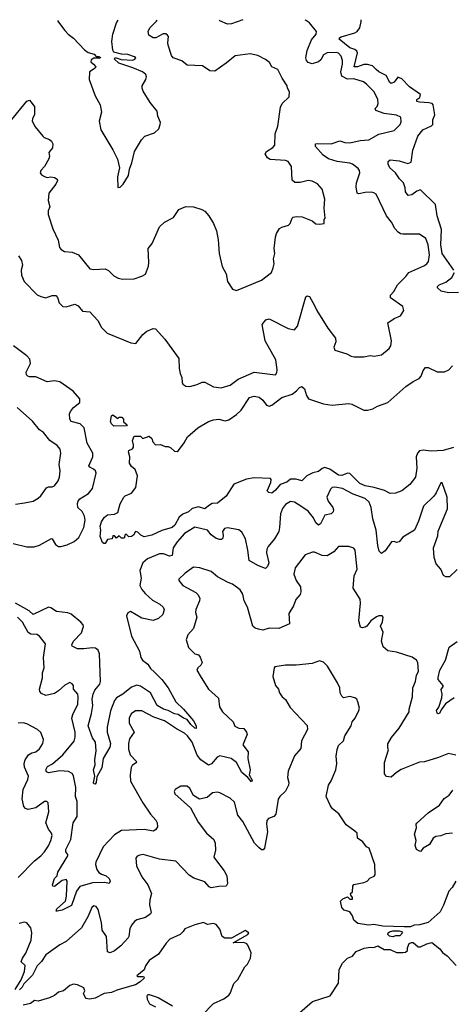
# Model space of a CAD drawing. Extents: x 2199565 to 2323334, y 894172 to 1018966.
# Tile 289 of 440: x 2252508 to 2255936, y 1010238 to 1018038. Entities that reach past the tile are written whole.
import ezdxf

# ---------------------------------------------------------------- set-up
doc = ezdxf.new("R2010")
doc.units = 0

msp = doc.modelspace()

# ---------------------------------------------------------------- linework, layer by layer
at = {"layer": '0CON10XD'}
for points in [[(2252497.9, 1016167.9), (2252520.9, 1016130.9), (2252528.8, 1016095), (2252520, 1016055), (2252521.1, 1016015), (2252542.2, 1015965), (2252647.4, 1015857.4), (2252675, 1015844.3), (2252716.2, 1015836.2), (2252765, 1015854.2), (2252795, 1015854), (2252807.6, 1015837.6), (2252820, 1015795), (2252850, 1015765), (2252876.6, 1015763.4), (2252945, 1015784), (2252971.2, 1015771.2), (2253005, 1015729.2), (2253065, 1015724.2), (2253126, 1015655), (2253155, 1015600), (2253200, 1015555), (2253389.5, 1015479.5), (2253427.7, 1015472.3), (2253484.2, 1015545), (2253515, 1015571.4), (2253565, 1015591.9), (2253585, 1015588.8), (2253656.9, 1015506.9), (2253768.6, 1015355), (2253772, 1015275), (2253779.2, 1015235), (2253792, 1015205), (2253794.3, 1015165), (2253801.9, 1015151.9), (2253825, 1015136.2), (2253855, 1015133.8), (2253915, 1015148.8), (2253955, 1015166.7), (2253975.9, 1015165.9), (2254045, 1015130), (2254105, 1015122.5), (2254175, 1015142.9), (2254238.9, 1015191.1), (2254365, 1015245.6), (2254535, 1015226.2), (2254545, 1015242.5), (2254547.3, 1015265), (2254536.9, 1015345), (2254454, 1015495), (2254430, 1015625), (2254458.3, 1015661.7), (2254485, 1015669.2), (2254635, 1015592.2), (2254685, 1015582), (2254708.3, 1015611.7), (2254775, 1015843.8), (2254785, 1015852), (2254805, 1015846), (2254842.9, 1015775), (2254861.4, 1015735), (2254949.2, 1015595), (2255010.6, 1015515), (2255014.3, 1015485.7), (2254996.2, 1015445), (2255005, 1015420), (2255101.7, 1015391.7), (2255135, 1015373.3), (2255158.3, 1015368.3), (2255235, 1015368), (2255285, 1015377.1), (2255317, 1015373), (2255375, 1015384), (2255437, 1015433), (2255449.2, 1015455), (2255454.2, 1015495), (2255424.1, 1015635.9), (2255475, 1015670), (2255525, 1015693.3), (2255553.3, 1015735), (2255543.3, 1015765), (2255446.2, 1015835), (2255446, 1015855), (2255474, 1015885), (2255500.9, 1015939.1), (2255569.2, 1016005), (2255592, 1016035), (2255711.3, 1016088.7), (2255734, 1016105), (2255746.5, 1016123.5), (2255754.5, 1016175), (2255743.7, 1016253.7), (2255726.2, 1016306.2), (2255675, 1016339.2), (2255545, 1016339.4), (2255525, 1016342.9), (2255506.3, 1016356.3), (2255480, 1016385), (2255455.6, 1016435), (2255415.5, 1016485), (2255332, 1016655), (2255315, 1016667.5), (2255293, 1016673), (2255245, 1016670.6), (2255195, 1016658.6), (2255182, 1016665), (2255174.4, 1016715), (2255177.5, 1016745), (2255204.3, 1016825), (2255201.4, 1016845), (2255189.8, 1016859.8), (2255145, 1016894.4), (2255125, 1016902.7), (2255025, 1016915.4), (2254955, 1016935.5), (2254913.1, 1016965), (2254852, 1017035), (2254852.5, 1017055), (2254871.5, 1017058.5), (2254975, 1017055.4), (2255045, 1017079.6), (2255084, 1017065), (2255125, 1017062.7), (2255205, 1017081.2), (2255275, 1017087.8), (2255355, 1017130.8), (2255475, 1017161.2), (2255522.7, 1017207.3), (2255529.7, 1017230.3), (2255528, 1017265), (2255495, 1017281.1), (2255395.4, 1017295.4), (2255329.7, 1017319.7), (2255323.8, 1017335), (2255339.9, 1017350.1), (2255349.7, 1017375), (2255345.3, 1017405), (2255315.7, 1017465.7), (2255257.3, 1017527.3), (2255231.4, 1017545), (2255155, 1017569.3), (2255105, 1017566.4), (2255060.7, 1017590.7), (2255053.2, 1017625), (2255066.6, 1017685), (2255066.5, 1017715), (2255055, 1017748.9), (2255035, 1017772.5), (2255015, 1017778.5), (2254945, 1017776.8), (2254915, 1017761.3), (2254895, 1017721.1), (2254875, 1017703.6), (2254825, 1017687.8), (2254795, 1017699.2), (2254780, 1017715), (2254775.6, 1017735), (2254785.5, 1017794.5), (2254820, 1017880), (2254858, 1017925), (2254858.8, 1017945), (2254803.9, 1018013.9), (2254773.3, 1018035), (2254771.3, 1018037.3)], [(2252806.5, 1018032.4), (2252815, 1018017.5), (2252865, 1017952.5), (2252892.7, 1017922.7), (2252935, 1017893.3), (2253020.3, 1017800.3), (2253049.7, 1017779.7), (2253097.5, 1017765), (2253115, 1017747.5), (2253135, 1017746.7), (2253148.3, 1017738.3), (2253145, 1017733.3), (2253095, 1017733.3), (2253075, 1017720), (2253072, 1017705), (2253093, 1017687), (2253111.4, 1017665), (2253106.1, 1017653.9), (2253062, 1017625), (2253058.8, 1017565), (2253106.1, 1017436.1), (2253146.2, 1017365), (2253156.7, 1017305), (2253137.5, 1017235), (2253150, 1017165), (2253245, 1017007.5), (2253282.3, 1016932.3), (2253298.8, 1016865), (2253283.9, 1016793.9), (2253285, 1016710), (2253305, 1016712.5), (2253327.5, 1016735), (2253370, 1016805), (2253377, 1016853), (2253396.1, 1016903.9), (2253416.7, 1016995), (2253473.9, 1017086.1), (2253500, 1017115), (2253575, 1017142.5), (2253610, 1017175), (2253621.7, 1017208.3), (2253622.5, 1017225), (2253603, 1017273), (2253597.5, 1017315), (2253541.2, 1017381.2), (2253487, 1017473), (2253478, 1017495), (2253478.8, 1017515), (2253508.8, 1017565), (2253513.8, 1017585), (2253508.8, 1017605), (2253480.8, 1017625), (2253405, 1017657.3), (2253292.5, 1017695), (2253260, 1017725), (2253265, 1017740), (2253312.3, 1017722.3), (2253405, 1017718.6), (2253421.2, 1017725), (2253428, 1017735), (2253416.7, 1017745), (2253365, 1017761.9), (2253315, 1017764.2), (2253255, 1017780), (2253247, 1017797), (2253236.9, 1017865), (2253245.5, 1017925), (2253275.5, 1018014.5), (2253289, 1018033.6)], [(2254081.4, 1016295), (2254088, 1016185), (2254113, 1016083), (2254144.1, 1016024.1), (2254154.4, 1015964.4), (2254193.6, 1015903.6), (2254225, 1015893.3), (2254425, 1015973.8), (2254502.5, 1016035), (2254517.3, 1016072.7), (2254525.8, 1016105), (2254518.8, 1016145), (2254528.6, 1016185), (2254525.8, 1016225), (2254534, 1016315), (2254543.8, 1016345), (2254567.5, 1016385), (2254584.1, 1016395.9), (2254638.3, 1016411.7), (2254652.5, 1016425), (2254667.5, 1016465), (2254676.4, 1016473.6), (2254700.5, 1016479.5), (2254747.7, 1016477.7), (2254826.1, 1016446.1), (2254855, 1016421.2), (2254885, 1016417.5), (2254920, 1016425), (2254920, 1016455), (2254927.5, 1016465), (2254921.2, 1016545), (2254926.6, 1016616.6), (2254904, 1016695), (2254869.1, 1016739.1), (2254825, 1016759.2), (2254795, 1016764.4), (2254730.8, 1016749.2), (2254689.5, 1016749.5), (2254667.3, 1016767.3), (2254662, 1016875), (2254634.3, 1016914.3), (2254615, 1016921.9), (2254492, 1016932), (2254470.8, 1016945), (2254454, 1016975), (2254465, 1016994), (2254514.2, 1017025), (2254528.9, 1017045), (2254532.9, 1017135), (2254554, 1017195), (2254574.2, 1017345.8), (2254588.8, 1017375), (2254643, 1017427), (2254646.4, 1017466.4), (2254630, 1017495), (2254626.7, 1017515), (2254588, 1017575), (2254554.3, 1017644.3), (2254505.9, 1017665.9), (2254488.5, 1017698.5), (2254455, 1017723.8), (2254395, 1017753.8), (2254335, 1017767.5), (2254215, 1017753.3), (2254145, 1017693.1), (2254055, 1017630.8), (2254015, 1017634.3), (2253957.3, 1017672.7), (2253835, 1017677.5), (2253792.2, 1017712.2), (2253725, 1017736.9), (2253710.6, 1017755), (2253685.5, 1017835.5), (2253681.1, 1017855), (2253686.7, 1017905), (2253680, 1017915), (2253665, 1017926), (2253645, 1017927.6), (2253586.2, 1017895), (2253565, 1017894.6), (2253530.8, 1017915), (2253526, 1017945), (2253539.2, 1017975), (2253592.8, 1018027.2), (2253597.1, 1018034.3)], [(2254276.9, 1018036), (2254185.7, 1018004.3), (2254155, 1018003.8), (2254095, 1018030), (2254087.6, 1018035.6)], [(2255947.5, 1016055), (2255855.2, 1016185), (2255846, 1016255), (2255851.6, 1016375), (2255815.8, 1016485), (2255803.3, 1016573.3), (2255685, 1016690), (2255655, 1016680.6), (2255615, 1016651.2), (2255586.6, 1016646.6), (2255566.5, 1016675), (2255562.9, 1016707.1), (2255550, 1016745), (2255517.4, 1016777.4), (2255485, 1016824.5), (2255440, 1016865), (2255428, 1016895), (2255428.8, 1016915), (2255445, 1016927.5), (2255515, 1016919.4), (2255585, 1016899.6), (2255610.5, 1016909.5), (2255624.6, 1017005.4), (2255663, 1017117), (2255702.9, 1017167.1), (2255771.6, 1017198.4), (2255781.5, 1017208.5), (2255783.2, 1017245), (2255797.1, 1017285), (2255784, 1017365), (2255777.5, 1017375), (2255750.9, 1017380.9), (2255675, 1017384.2), (2255655, 1017390.5), (2255654.6, 1017405), (2255677.6, 1017422.4), (2255684.7, 1017445), (2255596.1, 1017506.1), (2255535, 1017570.4), (2255505, 1017582.9), (2255475, 1017543.8), (2255452.2, 1017532.2), (2255441, 1017541), (2255411.8, 1017595), (2255355, 1017626.3), (2255334.1, 1017645), (2255305, 1017672.5), (2255265, 1017683.1), (2255235, 1017683.6), (2255185, 1017663.9), (2255159.4, 1017665), (2255183.9, 1017775), (2255179.9, 1017789.9), (2255165, 1017801.6), (2255123.5, 1017815), (2255039.4, 1017885), (2255042, 1017895), (2255055, 1017901.8), (2255165, 1017934.8), (2255181.5, 1017945), (2255202.3, 1017975), (2255212.9, 1018025), (2255213.5, 1018038.4)], [(2252433.8, 1017235), (2252565, 1017392.5), (2252585, 1017400), (2252625, 1017350), (2252624, 1017285), (2252608.8, 1017255), (2252606.2, 1017235), (2252629.5, 1017189.5), (2252692.5, 1017115), (2252702.5, 1017105), (2252745, 1017088), (2252760, 1017075), (2252770, 1017055), (2252767.3, 1017022.7), (2252740, 1016985), (2252743.3, 1016955), (2252738.8, 1016935), (2252704, 1016875), (2252675, 1016842.5), (2252670, 1016825), (2252679.5, 1016809.5), (2252705, 1016796), (2252725, 1016789.2), (2252755, 1016792.5), (2252785, 1016787.1), (2252803.8, 1016775), (2252808, 1016765), (2252795, 1016736.7), (2252739.2, 1016665), (2252733.8, 1016605), (2252746.7, 1016555), (2252733.3, 1016525), (2252733.8, 1016495), (2252771.2, 1016381.2), (2252812.1, 1016292.1), (2252823.2, 1016233.2), (2252837, 1016217), (2252863.3, 1016203.3), (2252925, 1016195.8), (2252975, 1016175.8), (2253065, 1016064.2), (2253095, 1016059.4), (2253185, 1016065.5), (2253210.9, 1016050.9), (2253255, 1016008), (2253289.5, 1015989.5), (2253325, 1015984), (2253413.9, 1015986.1), (2253475, 1016006.7), (2253505, 1016023.3), (2253528, 1016085), (2253532, 1016115), (2253525.8, 1016225), (2253556.9, 1016265), (2253615, 1016398), (2253655, 1016434.3), (2253727.7, 1016472.3), (2253770, 1016535), (2253825, 1016558), (2253885, 1016556.2), (2253952.5, 1016535), (2253975, 1016520.8), (2254005.7, 1016485), (2254045, 1016423.3), (2254067.1, 1016365), (2254081.4, 1016295)], [(2255985, 1015878.5), (2255905, 1015873.8), (2255847, 1015887), (2255818, 1015915), (2255820, 1015925), (2255833.3, 1015936.7), (2255885, 1015960), (2255933.5, 1015995), (2255954.5, 1016035)], [(2252455, 1013887.8), (2252565, 1013862.9), (2252621.3, 1013861.3), (2252665.3, 1013874.7), (2252758.8, 1013928.8), (2252766.1, 1013926.1), (2252791.9, 1013881.9), (2252815, 1013866), (2252835, 1013864.4), (2252885, 1013879.4), (2252938.8, 1013905), (2252976, 1013935), (2253015.6, 1014015), (2253025.5, 1014074.5), (2253021.9, 1014105), (2253003, 1014143), (2252969.5, 1014175), (2252966.2, 1014205), (2252971.5, 1014225), (2252985, 1014243.1), (2253054.2, 1014285), (2253084.4, 1014325), (2253113.1, 1014445), (2253107.5, 1014465), (2253093.3, 1014476.7), (2253065, 1014492.5), (2253057.1, 1014505), (2253086.5, 1014575), (2253088.1, 1014605), (2253043.1, 1014683.1), (2253018.6, 1014805), (2252986.8, 1014836.8), (2252915, 1014854.3), (2252906.5, 1014875), (2252903.8, 1014915), (2252909.5, 1014935), (2252934.7, 1014965.3), (2252985.7, 1015005), (2252983.3, 1015035), (2252931.5, 1015095), (2252825, 1015169.6), (2252785, 1015178.5), (2252725, 1015169.4), (2252635, 1015207.8), (2252585, 1015208.1), (2252571.2, 1015215), (2252562.5, 1015225), (2252560, 1015245), (2252593.5, 1015315), (2252588.8, 1015348.8), (2252565.6, 1015375), (2252458.6, 1015455)], [(2253423.8, 1014475), (2253395, 1014499.6), (2253379.2, 1014525), (2253379.8, 1014575), (2253369.2, 1014615), (2253373.3, 1014625), (2253401.2, 1014638.8), (2253408.5, 1014651.5), (2253410.6, 1014670.6), (2253401.2, 1014705), (2253415, 1014740), (2253465, 1014740), (2253485, 1014720), (2253535, 1014740), (2253555, 1014720), (2253563, 1014693), (2253585, 1014670), (2253625, 1014672.5), (2253661.7, 1014658.3), (2253685, 1014657.5), (2253705, 1014647.5), (2253735, 1014620), (2253755, 1014617.5), (2253767.5, 1014625), (2253812.5, 1014685), (2253837.5, 1014735), (2253920, 1014805), (2254005, 1014854), (2254045, 1014869.2), (2254085, 1014872.9), (2254135, 1014860.6), (2254165, 1014869.2), (2254225, 1014909.4), (2254264.3, 1014945.7), (2254328.8, 1015045), (2254365, 1015056.5), (2254405, 1015046.7), (2254434.4, 1015025), (2254465, 1014984), (2254485, 1014977.8), (2254505, 1014984.4), (2254585, 1015044.5), (2254667.4, 1015072.6), (2254700.8, 1015099.2), (2254725, 1015125.8), (2254745, 1015132), (2254764.2, 1015114.2), (2254780.5, 1015060.5), (2254796.7, 1015035), (2254915, 1014994.2), (2254985, 1014984.3), (2255115, 1014996.7), (2255141.3, 1014991.3), (2255235, 1014945.8), (2255265, 1014944.2), (2255307.5, 1014955), (2255343.2, 1014976.8), (2255425, 1015005.8), (2255567.8, 1015132.2), (2255627.3, 1015172.7), (2255674.6, 1015195.4), (2255690, 1015215), (2255705, 1015260), (2255725, 1015283.8), (2255745, 1015284), (2255815, 1015249.2), (2255875, 1015250), (2255910, 1015265), (2255937.1, 1015295)], [(2252475, 1014201.4), (2252545, 1014212), (2252615, 1014223.3), (2252655, 1014248.8), (2252675, 1014266.7), (2252720.5, 1014329.5), (2252735, 1014338.8), (2252765, 1014338), (2252783.3, 1014345), (2252812, 1014385), (2252824.4, 1014415), (2252828.6, 1014465), (2252821.9, 1014515), (2252832.9, 1014605), (2252828.6, 1014635), (2252806, 1014665), (2252746.2, 1014705), (2252697.6, 1014767.6), (2252665, 1014790), (2252608.7, 1014858.7), (2252487.3, 1014967.3)], [(2253255, 1014817.5), (2253235, 1014837.5), (2253228.8, 1014855), (2253235, 1014900), (2253245, 1014907.5), (2253285, 1014880), (2253295, 1014890), (2253318.3, 1014888.3), (2253330, 1014875), (2253331.7, 1014851.7), (2253358.3, 1014828.3), (2253355, 1014820), (2253255, 1014817.5)], [(2255945, 1014649.1), (2255865, 1014624.8), (2255768.6, 1014621.4), (2255705, 1014627.8), (2255675, 1014622.1), (2255659.7, 1014605), (2255649.7, 1014575), (2255654.7, 1014485), (2255644.6, 1014415), (2255599.1, 1014355), (2255535, 1014305.7), (2255485, 1014288.8), (2255445, 1014283.8), (2255398.5, 1014308.5), (2255318.1, 1014331.9), (2255245, 1014345.8), (2255202.1, 1014365), (2255125, 1014443.1), (2255105, 1014444.8), (2255061.5, 1014428.5), (2255035, 1014430), (2254966.4, 1014476.4), (2254925, 1014489.7), (2254905, 1014483.2), (2254875, 1014459), (2254831.9, 1014448.1), (2254784.2, 1014425), (2254745, 1014386.2), (2254697.8, 1014397.8), (2254655, 1014399.6), (2254625.2, 1014374.8), (2254573.1, 1014356.9), (2254535, 1014311.4), (2254505, 1014286.2), (2254482.3, 1014292.3), (2254470, 1014305), (2254498.2, 1014371.8), (2254500, 1014395), (2254494.3, 1014404.3), (2254365, 1014408.6), (2254305, 1014398.4), (2254205, 1014359.2), (2254145, 1014263.2), (2254075, 1014208.7), (2254033.7, 1014206.3), (2254005, 1014186.2), (2253975, 1014162.1), (2253925, 1014178.4), (2253875, 1014166.3), (2253845, 1014140.8), (2253800, 1014120), (2253771.8, 1014098.2), (2253736.2, 1014035), (2253715, 1014014.5), (2253635, 1013992.5), (2253555, 1013954), (2253495, 1013941.2), (2253466.7, 1013955), (2253445, 1013978.8), (2253426.7, 1013983.3), (2253410.8, 1013955), (2253395, 1013944.4), (2253372.7, 1013942.7), (2253355, 1013960), (2253345, 1013960), (2253335, 1013930), (2253315, 1013930), (2253295, 1013950), (2253275, 1013930), (2253258.3, 1013948.3), (2253245, 1013950), (2253240, 1013925), (2253205, 1013920), (2253185, 1013890), (2253175, 1013887.5), (2253165, 1013897.5), (2253146.7, 1013945), (2253152.1, 1013995), (2253146, 1014025), (2253155, 1014060), (2253178.6, 1014095), (2253205, 1014115.6), (2253257.9, 1014122.1), (2253285.5, 1014134.5), (2253305, 1014203.8), (2253332.1, 1014255), (2253345, 1014266.4), (2253393.4, 1014286.6), (2253427.2, 1014332.8), (2253442.1, 1014425), (2253423.8, 1014475)], [(2255975, 1013683.8), (2255915, 1013625.8), (2255885.7, 1013625.7), (2255865.9, 1013635.9), (2255846, 1013685), (2255808.8, 1013728.8), (2255792.7, 1013777.3), (2255785.9, 1013854.1), (2255820.5, 1013949.5), (2255825, 1013987.5), (2255897.9, 1014162.1), (2255894.2, 1014255.8), (2255855, 1014370), (2255845, 1014370), (2255809.1, 1014290.9), (2255790.8, 1014265), (2255707.1, 1014185), (2255669.2, 1014065), (2255635.8, 1013995), (2255545, 1013938.1), (2255515, 1013900.8), (2255495, 1013897.1), (2255475, 1013904.4), (2255455, 1013902.5), (2255405, 1013829.5), (2255375, 1013810), (2255357.4, 1013827.4), (2255345, 1013873.3), (2255332, 1013995), (2255307.7, 1014085), (2255293.9, 1014175), (2255276.5, 1014216.5), (2255245.7, 1014245), (2255150, 1014280), (2255066.2, 1014325), (2255005, 1014335.7), (2254985, 1014332.5), (2254971.7, 1014318.3), (2254942.5, 1014255), (2254952.9, 1014225), (2254988.7, 1014175), (2254994.6, 1014155), (2254991.4, 1014138.6), (2254975, 1014124.4), (2254925, 1014114.4), (2254890.6, 1014045), (2254875, 1014034.5), (2254855, 1014051.4), (2254835, 1014091.4), (2254795, 1014144.3), (2254745, 1014179.2), (2254685, 1014217.5), (2254655, 1014222.2), (2254615, 1014198.1), (2254590.6, 1014165), (2254574.6, 1014125), (2254567.9, 1014015), (2254560.5, 1013985), (2254526.9, 1013925), (2254476.9, 1013865), (2254466.9, 1013845), (2254463.1, 1013815), (2254481.5, 1013735), (2254472.8, 1013707.2), (2254455, 1013690), (2254394, 1013715), (2254325.6, 1013755), (2254316.4, 1013836.4), (2254297.3, 1013925), (2254268, 1013978), (2254245, 1013995.8), (2254155, 1014012.5), (2254132.1, 1014007.9), (2254116, 1013985), (2254121.4, 1013955), (2254118.2, 1013931.8), (2254108.3, 1013921.7), (2254095, 1013920.5), (2254065, 1013927.1), (2254025, 1013956.2), (2253996.7, 1013995), (2253895, 1014016.9), (2253815, 1013969.1), (2253755, 1013901.2), (2253725.4, 1013855), (2253715, 1013794.4), (2253695, 1013789.6), (2253646.6, 1013806.6), (2253615, 1013807.5), (2253521.9, 1013768.1), (2253484.7, 1013735.3), (2253461.2, 1013675), (2253469.6, 1013615), (2253461.1, 1013555), (2253474.6, 1013525), (2253501.5, 1013491.5), (2253559.8, 1013439.8), (2253617.6, 1013407.6), (2253643.8, 1013385), (2253653.3, 1013365), (2253642, 1013325), (2253608.8, 1013295), (2253565, 1013279.4), (2253476.3, 1013296.3), (2253385, 1013349.2), (2253365, 1013338.8), (2253353.5, 1013315), (2253394.7, 1013155), (2253458.2, 1013035), (2253466.9, 1012985), (2253480.6, 1012965), (2253522.5, 1012932.5), (2253545, 1012898.9), (2253575, 1012870), (2253635, 1012810.6), (2253685.7, 1012745), (2253744.5, 1012634.5), (2253806.9, 1012575), (2253885, 1012484.2), (2253905.7, 1012444.3), (2253907.6, 1012422.4), (2253895, 1012425.8), (2253864.6, 1012455), (2253833.8, 1012493.8), (2253805, 1012505.4), (2253765, 1012532.9), (2253735, 1012538.1), (2253685, 1012564.8), (2253648.1, 1012575), (2253596.4, 1012605), (2253545.8, 1012705.8), (2253465, 1012758.5), (2253435, 1012766.2), (2253395, 1012749.6), (2253326.1, 1012693.9), (2253275, 1012665.3), (2253260, 1012645), (2253228, 1012562), (2253201.5, 1012435), (2253200.8, 1012395), (2253226.7, 1012305), (2253221.1, 1012275), (2253169.2, 1012185), (2253159.7, 1012110.3), (2253119.2, 1012040.8), (2253114.4, 1011995), (2253105, 1011981.9), (2253095, 1011984.2), (2253092.3, 1011992.3), (2253104.3, 1012045), (2253091.5, 1012095), (2253106.4, 1012135), (2253104.6, 1012175), (2253113.5, 1012245), (2253107.5, 1012315), (2253085, 1012348.8), (2253051.8, 1012445), (2253077.3, 1012542.7), (2253087, 1012605), (2253082.4, 1012655), (2253091, 1012695), (2253104.2, 1012725.8), (2253142.1, 1012775), (2253148.8, 1012795), (2253140, 1013015), (2253128.9, 1013045), (2253108.8, 1013058.8), (2253081.7, 1013061.7), (2253015.3, 1013054.7), (2252965, 1013053.5), (2252923.8, 1013075), (2252921.2, 1013085), (2252933.3, 1013115), (2252998.3, 1013181.7), (2253012.4, 1013232.4), (2253010, 1013245), (2252993.5, 1013265), (2252915, 1013328.8), (2252888.3, 1013338.3), (2252799.2, 1013349.2), (2252755, 1013379.1), (2252735, 1013384.4), (2252615, 1013327.5), (2252584.1, 1013354.1), (2252474.6, 1013415)], [(2255965, 1012212.5), (2255905, 1012226), (2255827.2, 1012192.8), (2255715, 1012159.5), (2255675, 1012156.4), (2255531.7, 1012098.3), (2255493.3, 1012075), (2255451.2, 1012038.8), (2255415, 1012044.2), (2255399.2, 1012065), (2255398.8, 1012155), (2255430, 1012255), (2255425, 1012270), (2255425, 1012302.5), (2255455, 1012351.2), (2255514.5, 1012425.5), (2255594, 1012555), (2255594, 1012575), (2255621.4, 1012675), (2255624.4, 1012745), (2255645, 1012796.2), (2255652.5, 1012845), (2255667.8, 1012875), (2255663.1, 1012945), (2255651.4, 1012965), (2255617, 1012987), (2255495, 1013027.5), (2255425, 1013038.6), (2255389.5, 1013069.5), (2255374, 1013115), (2255388, 1013185), (2255367.5, 1013235), (2255383, 1013267), (2255387.5, 1013305), (2255380, 1013315), (2255355, 1013316.7), (2255335, 1013306.7), (2255290, 1013275), (2255258.8, 1013235), (2255245, 1013226), (2255225, 1013221.2), (2255210, 1013225), (2255194.3, 1013275.7), (2255208.5, 1013415), (2255205, 1013447.5), (2255149.4, 1013535), (2255157.9, 1013632.1), (2255181.4, 1013685), (2255166.1, 1013836.1), (2255155, 1013852.5), (2255115.9, 1013865.9), (2255035, 1013866), (2254997.9, 1013822.1), (2254945, 1013790.8), (2254905, 1013793.1), (2254845, 1013821.4), (2254828.8, 1013821.2), (2254770.3, 1013799.7), (2254692.2, 1013695), (2254681.1, 1013645), (2254697.8, 1013595), (2254733.8, 1013545), (2254736.5, 1013505), (2254729.4, 1013485), (2254697.1, 1013445), (2254677.1, 1013395), (2254640, 1013335), (2254646.8, 1013253.2), (2254562.5, 1013215), (2254485, 1013218.2), (2254435, 1013203.1), (2254399.4, 1013210.6), (2254375, 1013217.8), (2254356.7, 1013235), (2254312.2, 1013385), (2254287.8, 1013435), (2254277.4, 1013487.4), (2254255, 1013522.5), (2254195, 1013567.5), (2254159.7, 1013579.7), (2254075, 1013625.7), (2254025, 1013668), (2253935, 1013696), (2253885, 1013700), (2253818, 1013655), (2253768.8, 1013605), (2253770, 1013595), (2253801.4, 1013555), (2253905, 1013499.4), (2253919.4, 1013485), (2253934.4, 1013455), (2253932.2, 1013435), (2253902.5, 1013365), (2253901.5, 1013341.5), (2253912.9, 1013305), (2253886.5, 1013215), (2253841.2, 1013165), (2253828, 1013125), (2253845.9, 1013065.9), (2253895.7, 1013015.7), (2253925, 1013006), (2253938.6, 1012988.6), (2253953.3, 1012945), (2253943.3, 1012925), (2253918.8, 1012905), (2253912, 1012885), (2253945, 1012826.2), (2254005, 1012736), (2254082.3, 1012662.3), (2254091.4, 1012595), (2254115, 1012554), (2254198.8, 1012475), (2254212.6, 1012442.6), (2254245, 1012426.9), (2254285, 1012422), (2254306.2, 1012395), (2254310, 1012375), (2254276, 1012295), (2254319.5, 1012239.5), (2254316.4, 1012185), (2254333.6, 1012095), (2254325.7, 1012055), (2254350, 1012015), (2254345, 1012000), (2254316.2, 1012036.2), (2254269.5, 1012075), (2254225, 1012153.5), (2254185, 1012185.3), (2254092.9, 1012207.1), (2254072.9, 1012197.1), (2254026.9, 1012143.1), (2254005, 1012131.9), (2253944.4, 1012174.4), (2253915, 1012211.9), (2253874.7, 1012315), (2253838.7, 1012365), (2253815, 1012385.4), (2253750, 1012420), (2253655, 1012484.1), (2253572.1, 1012512.1), (2253475, 1012564.4), (2253425, 1012562.9), (2253390.2, 1012539.8), (2253374.4, 1012505), (2253374.5, 1012465), (2253415.7, 1012395), (2253377.6, 1012342.4), (2253370.4, 1012305), (2253371.1, 1012258.9), (2253384.6, 1012215), (2253431.4, 1012165), (2253434.2, 1012155), (2253400.4, 1012129.6), (2253391.4, 1012115), (2253383.3, 1012055), (2253386.5, 1012005), (2253483.8, 1011833.8), (2253545, 1011743.3), (2253585.8, 1011695.8), (2253596.2, 1011675), (2253598.8, 1011645), (2253587.3, 1011622.7), (2253569.5, 1011610.5), (2253495, 1011623.6), (2253314.7, 1011615.3), (2253258.7, 1011581.3), (2253168.6, 1011485), (2253110.8, 1011365), (2253109.4, 1011345), (2253120.4, 1011305), (2253135, 1011282.2), (2253155, 1011267.9), (2253194.2, 1011255), (2253215.7, 1011235), (2253224, 1011215), (2253217.5, 1011195), (2253182.5, 1011202.5), (2253085, 1011200.3), (2252985, 1011171.1), (2252959.3, 1011135), (2252918, 1011022), (2252845, 1010982.8), (2252805, 1010975.7), (2252796.7, 1010976.7), (2252802.3, 1010995), (2252870.3, 1011055), (2252878.1, 1011095), (2252884.3, 1011214.3)], [(2252884.3, 1011214.3), (2252875, 1011225.8), (2252845, 1011219.4), (2252785, 1011172.7), (2252770, 1011175), (2252768.1, 1011185), (2252784.8, 1011235.2), (2252805.5, 1011255), (2252809.1, 1011285), (2252889.5, 1011415), (2252889.5, 1011425), (2252874.7, 1011445), (2252873.2, 1011465), (2252913.3, 1011545), (2252930.4, 1011675), (2252963.8, 1011726.2), (2252963.1, 1011845), (2252951.2, 1011885), (2252951.8, 1011955), (2252935, 1012047.5), (2252925, 1012067.1), (2252895, 1012081.8), (2252825, 1012088.8), (2252735, 1012071.8), (2252719.3, 1012079.3), (2252715.3, 1012095), (2252727.3, 1012122.7), (2252767, 1012143), (2252849.1, 1012215), (2252938.3, 1012321.7), (2252948.2, 1012355), (2252947.9, 1012395), (2252920.5, 1012505), (2252928.2, 1012535), (2252968.9, 1012615), (2252972.5, 1012675), (2252967.5, 1012695), (2252934.4, 1012734.4), (2252933.3, 1012765), (2252925, 1012776.7), (2252905, 1012786.7), (2252865, 1012767.5), (2252815, 1012720.8), (2252785, 1012701.4), (2252715, 1012685.6), (2252680.3, 1012700.3), (2252667.5, 1012717.5), (2252665.8, 1012735.8), (2252688.5, 1012825), (2252689.4, 1012865), (2252700.5, 1012905), (2252696.8, 1012986.8), (2252712.5, 1013095), (2252665, 1013155.6), (2252645, 1013168.1), (2252595, 1013170.8), (2252575, 1013182.7), (2252529.2, 1013265), (2252490.6, 1013305)], [(2255950, 1012665), (2255881.9, 1012618.1), (2255848.1, 1012571.9), (2255835, 1012543.2), (2255825, 1012538.5), (2255815, 1012544.5), (2255811.6, 1012565), (2255828.8, 1012591.2), (2255854.3, 1012665), (2255855.7, 1012695), (2255847, 1012733), (2255863.3, 1012755), (2255862.5, 1012765), (2255825, 1012812.5), (2255823.9, 1012826.1), (2255838, 1012885), (2255881.4, 1012965), (2255912.1, 1013067.9), (2255975, 1013111.2)], [(2255965, 1011212.5), (2255935, 1011162.5), (2255910, 1011135), (2255867.6, 1011022.4), (2255840.3, 1010969.7), (2255744.2, 1010885.8), (2255675, 1010868), (2255635, 1010864.3), (2255605, 1010852.5), (2255555, 1010851.4), (2255385, 1010857.8), (2255315, 1010870), (2255275, 1010865.7), (2255187.9, 1010877.9), (2255156.2, 1010905), (2255145, 1010940), (2255125, 1010970), (2255080, 1010985), (2255060, 1011005), (2255050, 1011055), (2255070, 1011075), (2255105, 1011090), (2255125, 1011070), (2255145, 1011070), (2255146.2, 1011085), (2255131.7, 1011101.7), (2255130, 1011115), (2255145, 1011130), (2255147.5, 1011175), (2255155, 1011187.5), (2255235, 1011203.8), (2255262.5, 1011215), (2255281.7, 1011238.3), (2255317.7, 1011252.3), (2255323.8, 1011265), (2255323.3, 1011345), (2255277.5, 1011475), (2255257, 1011487), (2255227.5, 1011525), (2255186, 1011555), (2255181.4, 1011595), (2255165, 1011610), (2255095, 1011661.1), (2255036.5, 1011746.5), (2254987.9, 1011787.9), (2254970.5, 1011810.5), (2254937.5, 1011885), (2254953.8, 1011975), (2254975, 1012007.5), (2255012, 1012095), (2255020.8, 1012145), (2255016.1, 1012203.9), (2255023, 1012257), (2255035, 1012287.5), (2255073.8, 1012325), (2255084, 1012365), (2255134, 1012445), (2255143.8, 1012475), (2255165.7, 1012504.3), (2255196.2, 1012565), (2255200, 1012585), (2255188.8, 1012635), (2255180, 1012655), (2255165, 1012666.7), (2255125, 1012676.7), (2255075, 1012666.7), (2255060.5, 1012680.5), (2255048.8, 1012705), (2255046, 1012746), (2255026, 1012785), (2254946.1, 1012916.1), (2254915, 1012947.5), (2254885, 1012960), (2254825, 1012938), (2254700, 1012925), (2254614.2, 1012925.8), (2254529.3, 1012910.7), (2254523.3, 1012905), (2254514.1, 1012834.1), (2254533.8, 1012765), (2254560, 1012735), (2254566.7, 1012705), (2254587.5, 1012675), (2254614.1, 1012654.1), (2254650.8, 1012590.8), (2254785, 1012446.7), (2254788.8, 1012415), (2254742, 1012325), (2254736.7, 1012265), (2254685, 1012207.5), (2254636.7, 1012085), (2254630, 1012035), (2254641.4, 1011995), (2254637.1, 1011975), (2254614.6, 1011925.4), (2254569.2, 1011885), (2254555.4, 1011864.6), (2254538.5, 1011745), (2254522.5, 1011725), (2254480.8, 1011709.2), (2254466.2, 1011693.8), (2254463.1, 1011665), (2254470.4, 1011605), (2254449.2, 1011475), (2254436.8, 1011463.2), (2254425, 1011463.1), (2254401.7, 1011481.7), (2254369.6, 1011515), (2254275, 1011686.7), (2254236.7, 1011736.7), (2254209.8, 1011839.8), (2254175, 1011872), (2254095, 1011914), (2254075, 1011917.5), (2254035, 1011912.5), (2253992.7, 1011877.3), (2253933.9, 1011863.9), (2253885, 1011892.5), (2253855, 1011947.5), (2253835, 1011967.5), (2253783.6, 1011966.4), (2253740.7, 1011939.3), (2253732.5, 1011925), (2253737.5, 1011905), (2253861.2, 1011795), (2253921.1, 1011681.1), (2253989.2, 1011595), (2254045.6, 1011545), (2254056.5, 1011515), (2254059.4, 1011460.6), (2254047.5, 1011405), (2254050.8, 1011395), (2254127.5, 1011295), (2254148.1, 1011255)], [(2252495, 1011243.8), (2252625, 1011374.5), (2252675.6, 1011415), (2252705, 1011445.8), (2252735.3, 1011494.7), (2252755.5, 1011535), (2252764.3, 1011575), (2252759.2, 1011595), (2252735.8, 1011625.8), (2252714.4, 1011675), (2252738.3, 1011761.7), (2252734.1, 1011834.1), (2252723.9, 1011843.9), (2252705, 1011844), (2252636.2, 1011795), (2252575, 1011782.5), (2252555, 1011790), (2252539.4, 1011805), (2252528.2, 1011865), (2252535, 1011938.8), (2252571.5, 1012018.5), (2252577.1, 1012045), (2252546.9, 1012116.9), (2252544.6, 1012145), (2252552.1, 1012175), (2252577.1, 1012215), (2252605, 1012230.9), (2252635, 1012238.5), (2252665, 1012262.9), (2252690.6, 1012305), (2252695.7, 1012335), (2252675, 1012391.2), (2252648.8, 1012415), (2252565, 1012460.8), (2252535, 1012467.8), (2252495, 1012464.5)], [(2255936.7, 1011595), (2255885, 1011589.4), (2255845, 1011572.5), (2255805, 1011568), (2255785, 1011553.8), (2255755.8, 1011505), (2255705.7, 1011474.3), (2255685, 1011450), (2255675, 1011452.5), (2255653.3, 1011465), (2255641.2, 1011495), (2255650, 1011535), (2255636.7, 1011585), (2255652, 1011635), (2255650, 1011665), (2255655, 1011672.5), (2255745, 1011754), (2255834.2, 1011815), (2255872.6, 1011867.4), (2255911.2, 1011895), (2255939.2, 1011935)], [(2254148.1, 1011255), (2254155.6, 1011195), (2254145, 1011174.2), (2254085, 1011171.5), (2254025, 1011160), (2254008.5, 1011168.5), (2253975, 1011207.3), (2253888.1, 1011238.1), (2253850.9, 1011260.9), (2253745, 1011372.9), (2253615, 1011388.5), (2253486.1, 1011423.9), (2253459.5, 1011420.5), (2253439.5, 1011410.5), (2253428.8, 1011395), (2253434, 1011335), (2253475, 1011248.8), (2253523.4, 1011183.4), (2253552, 1011115), (2253538.6, 1011065), (2253536.9, 1011025), (2253550.8, 1010965), (2253545.5, 1010954.5), (2253505, 1010925.6), (2253435, 1010906.9), (2253418, 1010895), (2253395, 1010866.2), (2253380, 1010835), (2253373.8, 1010776.2), (2253366.7, 1010765), (2253308.7, 1010701.3), (2253258.6, 1010661.4), (2253225, 1010646.7), (2253204.3, 1010654.3), (2253195.6, 1010775), (2253161.5, 1010825), (2253156.4, 1010886.4), (2253128.8, 1010988.8), (2253115, 1011013.3), (2253095, 1011018), (2253078.8, 1011005), (2253048.3, 1010931.7), (2252996.8, 1010843.2), (2252875, 1010735.6), (2252825, 1010710), (2252715, 1010628.9), (2252681.9, 1010578.1), (2252647.4, 1010542.6), (2252610.1, 1010469.9), (2252540.5, 1010399.5), (2252528.2, 1010375), (2252506.8, 1010353.2)], [(2252472.3, 1010355), (2252518.9, 1010431.1), (2252545, 1010498.6), (2252551.8, 1010545), (2252520.6, 1010575), (2252530.6, 1010605), (2252557, 1010643), (2252599.7, 1010745), (2252604.7, 1010805), (2252597.1, 1010845), (2252564.5, 1010884.5), (2252545, 1010888.1), (2252505, 1010877.5)], [(2253955, 1010152.5), (2254045, 1010243.3), (2254125, 1010281.2), (2254165, 1010310), (2254176, 1010325), (2254205, 1010402.5), (2254236.1, 1010433.9), (2254292.5, 1010535), (2254312.5, 1010555), (2254337, 1010603), (2254342.5, 1010645), (2254317, 1010707), (2254308.3, 1010718.3), (2254285, 1010727.5), (2254200, 1010725), (2254315, 1010791.2), (2254322.5, 1010805), (2254295, 1010823.3), (2254186.7, 1010763.3), (2254132.4, 1010762.4), (2254112, 1010775), (2254093.9, 1010833.9), (2254065, 1010870), (2254045, 1010878.8), (2253995, 1010870), (2253965, 1010887.5), (2253895, 1010867.5), (2253817.5, 1010835), (2253804.2, 1010815.8), (2253780, 1010790), (2253697, 1010753), (2253667.6, 1010722.4), (2253606.7, 1010635), (2253534.2, 1010585), (2253505.8, 1010544.2), (2253495, 1010510), (2253437.5, 1010465), (2253445, 1010457.5), (2253485, 1010458.8), (2253492.5, 1010455), (2253493.3, 1010445), (2253462.5, 1010415), (2253425, 1010391.2), (2253285, 1010353.9), (2253235, 1010331.6), (2253177.4, 1010322.6), (2253105, 1010287.5), (2253065, 1010278.8), (2253032.5, 1010285), (2253013.8, 1010323.8), (2253023.8, 1010345), (2253015, 1010368), (2252965, 1010393.3), (2252935, 1010396.7), (2252905, 1010386.7), (2252855.9, 1010344.1), (2252815, 1010333.3), (2252785, 1010308.8), (2252745, 1010288.8), (2252655, 1010264), (2252625, 1010268.8), (2252594.5, 1010245.5), (2252535, 1010232.5)], [(2255465, 1010772.5), (2255438.3, 1010778.3), (2255425, 1010790), (2255427.5, 1010805), (2255438.3, 1010811.7), (2255465, 1010819.2), (2255515, 1010819.2), (2255532.5, 1010815), (2255542.5, 1010805), (2255519.5, 1010780.5), (2255485, 1010780), (2255465, 1010772.5)], [(2254686.2, 1010135), (2254829.4, 1010260.6), (2254968.8, 1010305), (2255033.9, 1010406.1), (2255040, 1010515), (2255066, 1010565), (2255105, 1010604), (2255145, 1010620), (2255174.4, 1010655.6), (2255237.7, 1010682.3), (2255285, 1010690), (2255315, 1010687.5), (2255345, 1010702.5), (2255395, 1010672), (2255445, 1010672.5), (2255495, 1010647.5), (2255545, 1010647.5), (2255565, 1010652.5), (2255580, 1010665), (2255580, 1010685), (2255595, 1010720), (2255613, 1010727), (2255627, 1010727), (2255665, 1010692.5), (2255685, 1010693.3), (2255735, 1010716.7), (2255775, 1010726.7), (2255837.7, 1010677.7), (2255858.3, 1010648.3), (2255895, 1010623.3), (2255966.7, 1010545)], [(2253586.7, 1010215), (2253540.3, 1010240.3), (2253522, 1010275), (2253517.5, 1010305), (2253523.8, 1010316.2), (2253535, 1010316.7), (2253605, 1010292.5), (2253720, 1010225)]]:
    msp.add_lwpolyline(points, dxfattribs=at)

doc.saveas('drawing.dxf')
